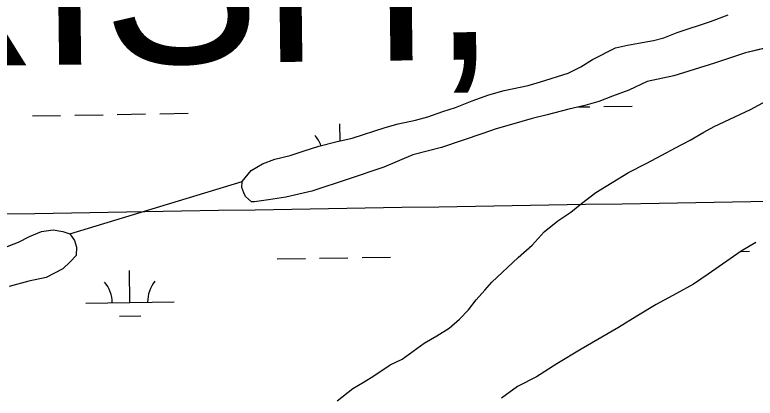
# Model space of a CAD drawing. Extents: x 3855477 to 3893699, y 299188 to 325115.
# Drawn here: x 3879368 to 3880205, y 307756 to 308189 of the extents above; entities that cross this region are included whole.
import ezdxf

# ---------------------------------------------------------------- set-up
doc = ezdxf.new("R2010")
doc.units = 0
for name, color, linetype in [('V-GRID-MAJR', 7, 'Continuous'), ('V-TOPO-GNAM-IDEN', 7, 'Continuous'), ('V-TOPO-SHOR', 7, 'Continuous'), ('V-WETL-SWMP', 7, 'Continuous')]:
    doc.layers.add(name, color=color, linetype=linetype)

msp = doc.modelspace()

# ---------------------------------------------------------------- linework, layer by layer
at = {"layer": 'V-GRID-MAJR'}
msp.add_spline([(3859685.54, 307646.85), (3864995.66, 307731.42), (3870305.76, 307816.78), (3875615.86, 307902.9), (3880925.94, 307989.8), (3886236.01, 308077.46), (3891546.07, 308165.91)], degree=3, dxfattribs=at)
at = {"layer": 'V-TOPO-SHOR'}
msp.add_line((3879430.64, 307941.39), (3879625.23, 308000.51), dxfattribs=at)
for points in [[(3879749.54, 308049.43), (3879786.68, 308061.41), (3879801.53, 308065.89), (3879821.11, 308069.76), (3879834.9, 308073.73), (3879851.88, 308079.75), (3879866.2, 308084.24), (3879885.33, 308091.81), (3879903.91, 308098.33), (3879921.4, 308103.29), (3879948.41, 308109.13), (3879962.19, 308113.1), (3879993.49, 308123.08), (3880007.86, 308130.2), (3880021.19, 308138.4), (3880047.28, 308151.65), (3880060.52, 308154.57), (3880073.22, 308156.98), (3880090.15, 308159.84), (3880101.81, 308162.79), (3880116.68, 308168.85), (3880154.36, 308181.35), (3880174.54, 308188.9)], [(3880226.64, 308153.68), (3880193.8, 308145.83), (3880158.78, 308134.33), (3880113.16, 308119.86), (3880082.98, 308113.55), (3880062.24, 308103.9), (3880043.65, 308096.86), (3880028.25, 308090.8), (3880012.34, 308086.35), (3879994.34, 308082.45), (3879969.96, 308076.04), (3879953, 308071.6), (3879929.68, 308065.16), (3879912.18, 308060.2), (3879897.31, 308054.67), (3879850.62, 308039.16), (3879818.3, 308030.78), (3879785.34, 308016.61), (3879745.01, 308003.1), (3879704.15, 307989.59), (3879674.49, 307982.74), (3879654.93, 307979.93), (3879639.06, 307977.58), (3879635.9, 307977.64), (3879629.15, 307983.56), (3879627.11, 307987.82), (3879625.11, 307993.66), (3879625.23, 308000.51), (3879635.48, 308012.98), (3879648.28, 308020.67), (3879662.08, 308025.69), (3879679.57, 308030.12), (3879695.48, 308035.11), (3879711.93, 308040.61), (3879731.01, 308045.54), (3879749.54, 308049.43)], [(3879732.57, 307752.79), (3879750.23, 307766.71), (3879763.03, 307774.39), (3879774.23, 307781.04), (3879792.38, 307793.37), (3879806.21, 307799.98), (3879830.8, 307818), (3879845.19, 307826.18), (3879859.06, 307834.89), (3879870.85, 307845.23), (3879881.06, 307855.59), (3879889.71, 307867.04), (3879899.4, 307877.94), (3879907.47, 307886.76), (3879936.98, 307914.71), (3879953.06, 307928.66), (3879966.52, 307943.71), (3879982.03, 307956.09), (3879996.45, 307965.85), (3880008.76, 307975.65), (3880024.81, 307988.02), (3880061.6, 308010.56), (3880081.83, 308020.74), (3880099.41, 308030.45), (3880114.86, 308038.61), (3880131.36, 308047.28), (3880146.83, 308056.49), (3880158.54, 308062.61), (3880199.5, 308081.91), (3880217.61, 308091.6)], [(3879338.98, 307919.3), (3879372.44, 307931.89), (3879385.22, 307938.51), (3879398.51, 307944.08), (3879411.73, 307945.95), (3879422.78, 307944.16), (3879430.64, 307941.39), (3879435.78, 307933.91), (3879438.28, 307926.48), (3879437.59, 307916.99), (3879431.12, 307909.73), (3879422.54, 307901.97), (3879403.91, 307892.28), (3879384.31, 307887.89), (3879362.04, 307881.96)], [(3880205.75, 307931.48), (3880189.22, 307921.76), (3880151.84, 307896.06), (3880135.28, 307884.75), (3880116.1, 307874.02), (3880093.2, 307861.78), (3880071.34, 307848.46), (3880050.53, 307835.65), (3880008.42, 307811.1), (3879980.7, 307794.72), (3879957.75, 307779.84), (3879936.46, 307769.15), (3879918.28, 307755.76)]]:
    msp.add_lwpolyline(points, dxfattribs=at)
at = {"layer": 'V-WETL-SWMP'}
for p, q in [((3880154.36, 308181.35), (3880174.54, 308188.9)), ((3879481.38, 308180.92), (3879505.37, 308181.31)), ((3880116.68, 308168.85), (3880154.36, 308181.35)), ((3880101.81, 308162.79), (3880116.68, 308168.85)), ((3880073.22, 308156.98), (3880090.15, 308159.84)), ((3880090.15, 308159.84), (3880101.81, 308162.79)), ((3880021.19, 308138.4), (3880047.28, 308151.64)), ((3880047.28, 308151.64), (3880060.52, 308154.57)), ((3880060.52, 308154.57), (3880073.22, 308156.98)), ((3880226.64, 308153.68), (3880193.8, 308145.83)), ((3880193.8, 308145.83), (3880158.78, 308134.33)), ((3880007.86, 308130.2), (3880021.19, 308138.4)), ((3880158.78, 308134.33), (3880113.16, 308119.86)), ((3879993.49, 308123.08), (3880007.86, 308130.2)), ((3879962.19, 308113.1), (3879993.49, 308123.08)), ((3880113.16, 308119.86), (3880082.98, 308113.55)), ((3879921.4, 308103.28), (3879948.41, 308109.13)), ((3879948.41, 308109.13), (3879962.19, 308113.1)), ((3880082.98, 308113.55), (3880062.24, 308103.9)), ((3879903.91, 308098.33), (3879921.4, 308103.28)), ((3880062.24, 308103.9), (3880043.65, 308096.86)), ((3879866.2, 308084.24), (3879885.33, 308091.81)), ((3879885.33, 308091.81), (3879903.91, 308098.33)), ((3880043.65, 308096.86), (3880028.25, 308090.8)), ((3880199.5, 308081.91), (3880217.61, 308091.6)), ((3879851.88, 308079.75), (3879866.2, 308084.24)), ((3880012.34, 308086.35), (3879994.34, 308082.45)), ((3880005.21, 308084.8), (3880018.07, 308085.01)), ((3880028.25, 308090.8), (3880012.34, 308086.35)), ((3880034.07, 308085.27), (3880066.07, 308085.8)), ((3879388.25, 308074.75), (3879420.25, 308075.27)), ((3879436.24, 308075.53), (3879468.24, 308076.06)), ((3879484.24, 308076.32), (3879516.23, 308076.84)), ((3879532.23, 308077.1), (3879564.23, 308077.62)), ((3879834.9, 308073.73), (3879851.88, 308079.75)), ((3879969.96, 308076.04), (3879953, 308071.59)), ((3879994.34, 308082.45), (3879969.96, 308076.04)), ((3880158.54, 308062.61), (3880199.5, 308081.91)), ((3879801.53, 308065.89), (3879821.11, 308069.76)), ((3879821.11, 308069.76), (3879834.9, 308073.73)), ((3879953, 308071.59), (3879929.68, 308065.16)), ((3879736.07, 308046.6), (3879735.76, 308065.67)), ((3879749.54, 308049.43), (3879786.68, 308061.41)), ((3879786.68, 308061.41), (3879801.53, 308065.89)), ((3879912.18, 308060.2), (3879897.32, 308054.67)), ((3879929.68, 308065.16), (3879912.18, 308060.2)), ((3880146.83, 308056.49), (3880158.54, 308062.61)), ((3879897.32, 308054.67), (3879850.62, 308039.16)), ((3880131.36, 308047.27), (3880146.83, 308056.49)), ((3879711.93, 308040.61), (3879731.01, 308045.54)), ((3879731.01, 308045.54), (3879749.54, 308049.43)), ((3880114.86, 308038.61), (3880131.36, 308047.27)), ((3879679.57, 308030.12), (3879695.48, 308035.11)), ((3879695.48, 308035.11), (3879711.93, 308040.61)), ((3879850.62, 308039.16), (3879818.3, 308030.78)), ((3880099.41, 308030.45), (3880114.86, 308038.61)), ((3879648.28, 308020.67), (3879662.08, 308025.69)), ((3879662.08, 308025.69), (3879679.57, 308030.12)), ((3879818.3, 308030.78), (3879785.34, 308016.61)), ((3880081.83, 308020.74), (3880099.41, 308030.45)), ((3879635.48, 308012.99), (3879648.28, 308020.67)), ((3879785.34, 308016.61), (3879745.01, 308003.09)), ((3880061.61, 308010.56), (3880081.83, 308020.74)), ((3879625.23, 308000.51), (3879635.48, 308012.99)), ((3880024.81, 307988.02), (3880061.61, 308010.56)), ((3879625.11, 307993.66), (3879625.23, 308000.51)), ((3879745.01, 308003.09), (3879704.15, 307989.59)), ((3879627.12, 307987.82), (3879625.11, 307993.66)), ((3879629.15, 307983.56), (3879627.12, 307987.82)), ((3879635.9, 307977.64), (3879629.15, 307983.56)), ((3879674.49, 307982.74), (3879654.93, 307979.93)), ((3879704.15, 307989.59), (3879674.49, 307982.74)), ((3880008.76, 307975.65), (3880024.81, 307988.02)), ((3879639.06, 307977.58), (3879635.9, 307977.64)), ((3879654.93, 307979.93), (3879639.06, 307977.58)), ((3879996.45, 307965.85), (3880008.76, 307975.65)), ((3879982.03, 307956.09), (3879996.45, 307965.85)), ((3879966.51, 307943.71), (3879982.03, 307956.09)), ((3879385.22, 307938.51), (3879398.51, 307944.08)), ((3879398.51, 307944.08), (3879411.73, 307945.95)), ((3879411.73, 307945.95), (3879422.78, 307944.16)), ((3879422.78, 307944.16), (3879430.64, 307941.38)), ((3879430.64, 307941.38), (3879435.78, 307933.91)), ((3879953.06, 307928.66), (3879966.51, 307943.71)), ((3879372.44, 307931.89), (3879385.22, 307938.51)), ((3879435.78, 307933.91), (3879438.29, 307926.48)), ((3879338.98, 307919.3), (3879372.44, 307931.89)), ((3879438.29, 307926.48), (3879437.59, 307916.99)), ((3879936.98, 307914.71), (3879953.06, 307928.66)), ((3880205.75, 307931.48), (3880189.22, 307921.75)), ((3879437.59, 307916.99), (3879431.12, 307909.72)), ((3880189.22, 307921.75), (3880151.84, 307896.06)), ((3880189, 307921.6), (3880198.67, 307921.76)), ((3879431.12, 307909.72), (3879422.54, 307901.97)), ((3879664.83, 307913.06), (3879696.82, 307913.58)), ((3879712.82, 307913.84), (3879744.82, 307914.37)), ((3879760.82, 307914.63), (3879792.81, 307915.15)), ((3879907.47, 307886.76), (3879936.98, 307914.71)), ((3879422.54, 307901.97), (3879403.91, 307892.28)), ((3879498.54, 307863.92), (3879497.96, 307899.91)), ((3879403.91, 307892.28), (3879384.31, 307887.89)), ((3880151.84, 307896.06), (3880135.28, 307884.75)), ((3879384.31, 307887.89), (3879362.04, 307881.96)), ((3879899.4, 307877.94), (3879907.47, 307886.76)), ((3880135.28, 307884.75), (3880116.1, 307874.02)), ((3879889.71, 307867.04), (3879899.4, 307877.94)), ((3880116.1, 307874.02), (3880093.2, 307861.78)), ((3879881.06, 307855.59), (3879889.71, 307867.04)), ((3879448.55, 307863.1), (3879548.54, 307864.73)), ((3880093.2, 307861.78), (3880071.34, 307848.46)), ((3879486.8, 307848.29), (3879510.79, 307848.68)), ((3879870.85, 307845.23), (3879881.06, 307855.59)), ((3879859.06, 307834.89), (3879870.85, 307845.23)), ((3880071.34, 307848.46), (3880050.53, 307835.65)), ((3879845.19, 307826.18), (3879859.06, 307834.89)), ((3880050.53, 307835.65), (3880008.42, 307811.09)), ((3879830.8, 307818), (3879845.19, 307826.18)), ((3879806.21, 307799.98), (3879830.8, 307818)), ((3880008.42, 307811.09), (3879980.7, 307794.72)), ((3879792.38, 307793.37), (3879806.21, 307799.98)), ((3879774.23, 307781.04), (3879792.38, 307793.37)), ((3879980.7, 307794.72), (3879957.75, 307779.84)), ((3879750.23, 307766.71), (3879763.03, 307774.39)), ((3879763.03, 307774.39), (3879774.23, 307781.04)), ((3879957.75, 307779.84), (3879936.46, 307769.15)), ((3879732.57, 307752.79), (3879750.23, 307766.71)), ((3879936.46, 307769.15), (3879918.29, 307755.76))]:
    msp.add_line(p, q, dxfattribs=at)
for centre, start, end in [((3879681.1, 308029.25), 19.84374, 41.7052), ((3879443.3, 307863.49), 0.16154, 41.7052), ((3879553.77, 307865.29), 140.16154, 181.7052)]:
    msp.add_arc(centre, 35.25, start, end, dxfattribs=at)

# ---------------------------------------------------------------- texts
at = {"layer": 'V-TOPO-GNAM-IDEN'}
msp.add_text('PARISH,', height=200, rotation=0.71864, dxfattribs=at).set_placement((3878843.95, 308125.22))

doc.saveas('drawing.dxf')
